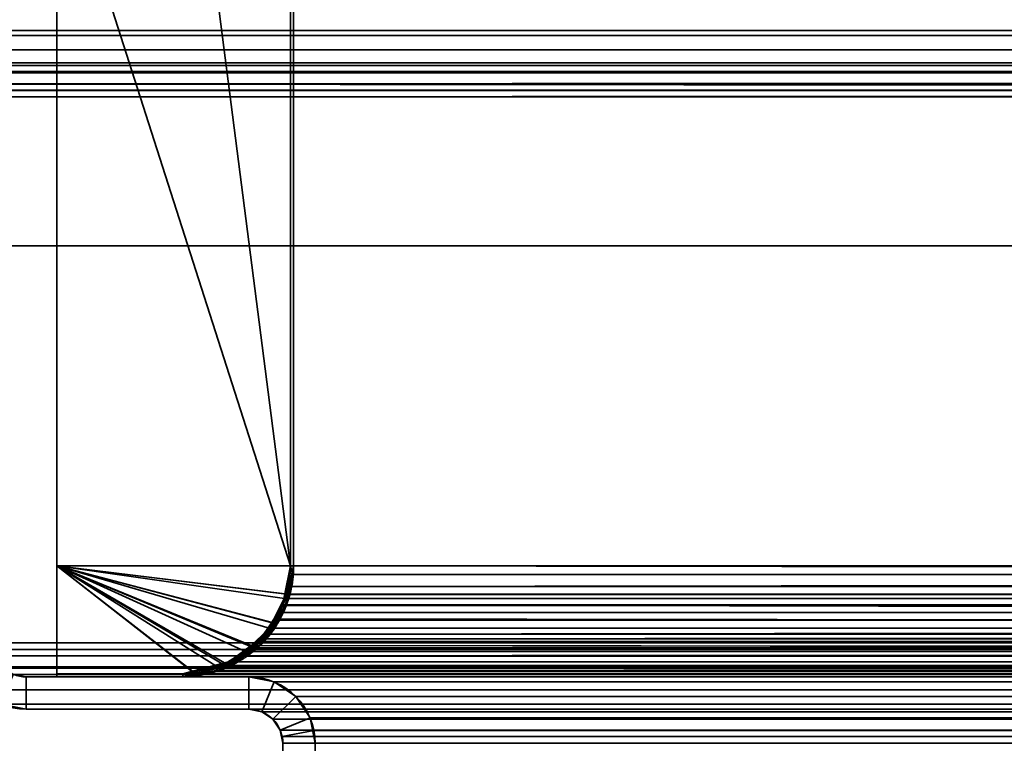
# Model space of a CAD drawing. Header units: millimetres. Extents: x -503 to 6703, y -110 to 193.
# Tile 767 of 1056: x 2588 to 2634, y 47 to 81. Entities that reach past the tile are written whole.
import ezdxf

# ---------------------------------------------------------------- set-up
doc = ezdxf.new("R2010")
doc.units = ezdxf.units.MM
doc.layers.add('151', color=7, linetype='Continuous', true_color=0xffffff)

# ---------------------------------------------------------------- blocks, each defined once
blk = doc.blocks.new('UG_SURFACE_003')
at = {"layer": '151', "color": 252, "linetype": 'Continuous', "lineweight": 35}
for points in [[(3602.5, -14, 2212.25), (3602.5, 174.4, 2212.25), (2397.5, 174.4, 2212.25), (2397.5, -14, 2212.25)], [(2547.5, -14, 2062.25), (2547.5, 174.4, 2062.25), (3452.5, 174.4, 2062.25), (3452.5, -14, 2062.25)]]:
    blk.add_3dface(points, dxfattribs=at)
blk = doc.blocks.new('UG_SURFACE_266')
at = {"layer": '151', "color": 252, "linetype": 'Continuous', "lineweight": 35}
for points in [[(2588.58, 50, 2018.67), (2587.975, 50.12, 2019.275), (2587.401, 48.734, 2019.849), (2588.58, 48.5, 2018.67)], [(2588.58, 48.5, -7.75), (2587.401, 48.734, -7.75), (2587.975, 50.12, -7.75), (2588.58, 50, -7.75)], [(2588.58, 50, 2018.67), (2588.58, 50, -7.75), (2587.975, 50.12, -7.75), (2587.975, 50.12, 2019.275)], [(2598.92, 50, 2008.33), (2598.92, 50, -7.75), (2588.58, 50, -7.75), (2588.58, 50, 2018.67)], [(2588.58, 48.5, 2018.67), (2598.92, 48.5, 2008.33), (2598.92, 50, 2008.33), (2588.58, 50, 2018.67)], [(2588.58, 50, -7.75), (2598.92, 50, -7.75), (2598.92, 48.5, -7.75), (2588.58, 48.5, -7.75)], [(2600.099, 49.766, 2007.151), (2600.099, 49.766, -7.75), (2598.92, 50, -7.75), (2598.92, 50, 2008.33)], [(2598.92, 48.5, 2008.33), (2599.525, 48.38, 2007.725), (2600.099, 49.766, 2007.151), (2598.92, 50, 2008.33)], [(2598.92, 50, -7.75), (2600.099, 49.766, -7.75), (2599.525, 48.38, -7.75), (2598.92, 48.5, -7.75)], [(2599.525, 48.38, 2007.725), (2600.037, 48.037, 2007.213), (2601.098, 49.098, 2006.152), (2600.099, 49.766, 2007.151)], [(2600.099, 49.766, -7.75), (2601.098, 49.098, -7.75), (2600.037, 48.037, -7.75), (2599.525, 48.38, -7.75)], [(2601.098, 49.098, 2006.152), (2601.098, 49.098, -7.75), (2600.099, 49.766, -7.75), (2600.099, 49.766, 2007.151)], [(2601.766, 48.099, 2005.484), (2601.098, 49.098, 2006.152), (2600.037, 48.037, 2007.213), (2600.38, 47.525, 2006.87)], [(2600.38, 47.525, -7.75), (2600.037, 48.037, -7.75), (2601.098, 49.098, -7.75), (2601.766, 48.099, -7.75)], [(2601.766, 48.099, 2005.484), (2601.766, 48.099, -7.75), (2601.098, 49.098, -7.75), (2601.098, 49.098, 2006.152)], [(2587.401, 48.734, 2019.849), (2587.401, 48.734, -7.75), (2588.58, 48.5, -7.75), (2588.58, 48.5, 2018.67)], [(2598.92, 48.5, 2008.33), (2588.58, 48.5, 2018.67), (2588.58, 48.5, -7.75), (2598.92, 48.5, -7.75)], [(2598.92, 48.5, 2008.33), (2598.92, 48.5, -7.75), (2599.525, 48.38, -7.75), (2599.525, 48.38, 2007.725)], [(2599.525, 48.38, 2007.725), (2599.525, 48.38, -7.75), (2600.037, 48.037, -7.75), (2600.037, 48.037, 2007.213)], [(2600.037, 48.037, 2007.213), (2600.037, 48.037, -7.75), (2600.38, 47.525, -7.75), (2600.38, 47.525, 2006.87)], [(2601.941, 47.521, 2005.309), (2601.766, 48.099, 2005.484), (2600.38, 47.525, 2006.87), (2600.47, 47.228, 2006.78)], [(2600.5, 46.92, -7.75), (2600.38, 47.525, -7.75), (2601.766, 48.099, -7.75), (2602, 46.92, -7.75)], [(2601.766, 48.099, -7.75), (2601.766, 48.099, 2005.484), (2601.941, 47.521, 2005.309)], [(2601.941, 47.521, 2005.309), (2602, 46.92, -7.75), (2601.766, 48.099, -7.75)], [(2600.38, 47.525, -7.75), (2600.5, 46.92, -7.75), (2600.5, 46.92, 2006.75)], [(2600.5, 46.92, 2006.75), (2600.47, 47.228, 2006.78), (2600.38, 47.525, -7.75)], [(2600.47, 47.228, 2006.78), (2600.38, 47.525, 2006.87), (2600.38, 47.525, -7.75)], [(2602, 46.92, 2005.25), (2601.941, 47.521, 2005.309), (2600.47, 47.228, 2006.78), (2600.5, 46.92, 2006.75)], [(2601.941, 47.521, 2005.309), (2602, 46.92, 2005.25), (2602, 46.92, -7.75)], [(2600.5, 7.25, 2006.75), (2600.5, 46.92, 2006.75), (2600.5, 46.92, -7.75), (2600.5, 7.25, -7.75)], [(2600.5, 46.92, 2006.75), (2600.5, 7.25, 2006.75), (2602, 7.25, 2005.25), (2602, 46.92, 2005.25)], [(2602, 46.92, -7.75), (2602, 7.25, -7.75), (2600.5, 7.25, -7.75), (2600.5, 46.92, -7.75)], [(2602, 7.25, 2005.25), (2602, 7.25, -7.75), (2602, 46.92, -7.75), (2602, 46.92, 2005.25)]]:
    blk.add_3dface(points, dxfattribs=at)
blk = doc.blocks.new('UG_SURFACE_267')
at = {"layer": '151', "color": 252, "linetype": 'Continuous', "lineweight": 35}
for points in [[(2588.58, 50, 2018.67), (2587.975, 50.12, 2019.275), (2587.401, 48.734, 2019.849), (2588.58, 48.5, 2018.67)], [(2588.58, 48.5, -7.75), (2587.401, 48.734, -7.75), (2587.975, 50.12, -7.75), (2588.58, 50, -7.75)], [(2588.58, 50, 2018.67), (2588.58, 50, -7.75), (2587.975, 50.12, -7.75), (2587.975, 50.12, 2019.275)], [(2598.92, 50, 2008.33), (2598.92, 50, -7.75), (2588.58, 50, -7.75), (2588.58, 50, 2018.67)], [(2588.58, 48.5, 2018.67), (2598.92, 48.5, 2008.33), (2598.92, 50, 2008.33), (2588.58, 50, 2018.67)], [(2588.58, 50, -7.75), (2598.92, 50, -7.75), (2598.92, 48.5, -7.75), (2588.58, 48.5, -7.75)], [(2600.099, 49.766, 2007.151), (2600.099, 49.766, -7.75), (2598.92, 50, -7.75), (2598.92, 50, 2008.33)], [(2598.92, 48.5, 2008.33), (2599.525, 48.38, 2007.725), (2600.099, 49.766, 2007.151), (2598.92, 50, 2008.33)], [(2598.92, 50, -7.75), (2600.099, 49.766, -7.75), (2599.525, 48.38, -7.75), (2598.92, 48.5, -7.75)], [(2599.525, 48.38, 2007.725), (2600.037, 48.037, 2007.213), (2601.098, 49.098, 2006.152), (2600.099, 49.766, 2007.151)], [(2600.099, 49.766, -7.75), (2601.098, 49.098, -7.75), (2600.037, 48.037, -7.75), (2599.525, 48.38, -7.75)], [(2601.098, 49.098, 2006.152), (2601.098, 49.098, -7.75), (2600.099, 49.766, -7.75), (2600.099, 49.766, 2007.151)], [(2601.766, 48.099, 2005.484), (2601.098, 49.098, 2006.152), (2600.037, 48.037, 2007.213), (2600.38, 47.525, 2006.87)], [(2600.38, 47.525, -7.75), (2600.037, 48.037, -7.75), (2601.098, 49.098, -7.75), (2601.766, 48.099, -7.75)], [(2601.766, 48.099, 2005.484), (2601.766, 48.099, -7.75), (2601.098, 49.098, -7.75), (2601.098, 49.098, 2006.152)], [(2587.401, 48.734, 2019.849), (2587.401, 48.734, -7.75), (2588.58, 48.5, -7.75), (2588.58, 48.5, 2018.67)], [(2598.92, 48.5, 2008.33), (2588.58, 48.5, 2018.67), (2588.58, 48.5, -7.75), (2598.92, 48.5, -7.75)], [(2598.92, 48.5, 2008.33), (2598.92, 48.5, -7.75), (2599.525, 48.38, -7.75), (2599.525, 48.38, 2007.725)], [(2599.525, 48.38, 2007.725), (2599.525, 48.38, -7.75), (2600.037, 48.037, -7.75), (2600.037, 48.037, 2007.213)], [(2600.037, 48.037, 2007.213), (2600.037, 48.037, -7.75), (2600.38, 47.525, -7.75), (2600.38, 47.525, 2006.87)], [(2601.941, 47.521, 2005.309), (2601.766, 48.099, 2005.484), (2600.38, 47.525, 2006.87), (2600.47, 47.228, 2006.78)], [(2600.5, 46.92, -7.75), (2600.38, 47.525, -7.75), (2601.766, 48.099, -7.75), (2602, 46.92, -7.75)], [(2601.766, 48.099, -7.75), (2601.766, 48.099, 2005.484), (2601.941, 47.521, 2005.309)], [(2601.941, 47.521, 2005.309), (2602, 46.92, -7.75), (2601.766, 48.099, -7.75)], [(2600.38, 47.525, -7.75), (2600.5, 46.92, -7.75), (2600.5, 46.92, 2006.75)], [(2600.5, 46.92, 2006.75), (2600.47, 47.228, 2006.78), (2600.38, 47.525, -7.75)], [(2600.47, 47.228, 2006.78), (2600.38, 47.525, 2006.87), (2600.38, 47.525, -7.75)], [(2602, 46.92, 2005.25), (2601.941, 47.521, 2005.309), (2600.47, 47.228, 2006.78), (2600.5, 46.92, 2006.75)], [(2601.941, 47.521, 2005.309), (2602, 46.92, 2005.25), (2602, 46.92, -7.75)], [(2600.5, 7.25, 2006.75), (2600.5, 46.92, 2006.75), (2600.5, 46.92, -7.75), (2600.5, 7.25, -7.75)], [(2600.5, 46.92, 2006.75), (2600.5, 7.25, 2006.75), (2602, 7.25, 2005.25), (2602, 46.92, 2005.25)], [(2602, 46.92, -7.75), (2602, 7.25, -7.75), (2600.5, 7.25, -7.75), (2600.5, 46.92, -7.75)], [(2602, 7.25, 2005.25), (2602, 7.25, -7.75), (2602, 46.92, -7.75), (2602, 46.92, 2005.25)]]:
    blk.add_3dface(points, dxfattribs=at)
blk = doc.blocks.new('UG_SURFACE_268')
at = {"layer": '151', "color": 252, "linetype": 'Continuous', "lineweight": 35}
for points in [[(3438.099, 79.766, 2045.349), (2561.901, 79.766, 2045.349), (2560.902, 79.098, 2046.348), (3439.098, 79.098, 2046.348)], [(3436.92, 80, 2044.17), (2563.08, 80, 2044.17), (2561.901, 79.766, 2045.349), (3438.099, 79.766, 2045.349)], [(2583.92, 80, 2023.33), (2563.08, 80, 2044.17), (3436.92, 80, 2044.17), (3416.08, 80, 2023.33)], [(3414.901, 79.766, 2022.151), (2585.099, 79.766, 2022.151), (2583.92, 80, 2023.33), (3416.08, 80, 2023.33)], [(3413.902, 79.098, 2021.152), (2586.098, 79.098, 2021.152), (2585.099, 79.766, 2022.151), (3414.901, 79.766, 2022.151)], [(3439.098, 79.098, 2046.348), (2560.902, 79.098, 2046.348), (2560.235, 78.099, 2047.016), (3439.765, 78.099, 2047.016)], [(3413.234, 78.099, 2020.484), (2586.766, 78.099, 2020.484), (2586.098, 79.098, 2021.152), (3413.902, 79.098, 2021.152)], [(3438.037, 78.037, 2045.287), (2561.963, 78.037, 2045.287), (2562.475, 78.38, 2044.775), (3437.525, 78.38, 2044.775)], [(3437.525, 78.38, 2044.775), (2562.475, 78.38, 2044.775), (2563.08, 78.5, 2044.17), (3436.92, 78.5, 2044.17)], [(2583.92, 78.5, 2023.33), (3416.08, 78.5, 2023.33), (3436.92, 78.5, 2044.17), (2563.08, 78.5, 2044.17)], [(3416.08, 78.5, 2023.33), (2583.92, 78.5, 2023.33), (2584.525, 78.38, 2022.725), (3415.475, 78.38, 2022.725)], [(3415.475, 78.38, 2022.725), (2584.525, 78.38, 2022.725), (2585.037, 78.037, 2022.213), (3414.963, 78.037, 2022.213)], [(3439.941, 77.521, 2047.191), (3439.765, 78.099, 2047.016), (2560.235, 78.099, 2047.016), (2560.059, 77.521, 2047.191)], [(3438.38, 77.525, 2045.63), (2561.62, 77.525, 2045.63), (2561.963, 78.037, 2045.287), (3438.037, 78.037, 2045.287)], [(3414.963, 78.037, 2022.213), (2585.037, 78.037, 2022.213), (2585.38, 77.525, 2021.87), (3414.62, 77.525, 2021.87)], [(2586.941, 77.521, 2020.309), (2586.766, 78.099, 2020.484), (3413.234, 78.099, 2020.484)], [(2586.941, 77.521, 2020.309), (3413.234, 78.099, 2020.484), (3413.059, 77.521, 2020.309)], [(2560.059, 77.521, 2047.191), (2560, 76.92, 2047.25), (3440, 76.92, 2047.25)], [(2560.059, 77.521, 2047.191), (3440, 76.92, 2047.25), (3439.941, 77.521, 2047.191)], [(2561.53, 77.228, 2045.72), (2561.62, 77.525, 2045.63), (3438.38, 77.525, 2045.63), (3438.47, 77.228, 2045.72)], [(3414.53, 77.228, 2021.78), (2585.38, 77.525, 2021.87), (2585.47, 77.228, 2021.78)], [(3414.53, 77.228, 2021.78), (3414.62, 77.525, 2021.87), (2585.38, 77.525, 2021.87)], [(3413.059, 77.521, 2020.309), (2587, 76.92, 2020.25), (2586.941, 77.521, 2020.309)], [(3413.059, 77.521, 2020.309), (3413, 76.92, 2020.25), (2587, 76.92, 2020.25)], [(2560, 76.92, 2047.25), (2560, 70, 2047.25), (3440, 70, 2047.25), (3440, 76.92, 2047.25)], [(3438.5, 76.92, 2045.75), (2561.5, 76.92, 2045.75), (2561.53, 77.228, 2045.72)], [(2561.5, 76.92, 2045.75), (3438.5, 76.92, 2045.75), (3438.5, 70, 2045.75), (2561.5, 70, 2045.75)], [(3438.47, 77.228, 2045.72), (3438.5, 76.92, 2045.75), (2561.53, 77.228, 2045.72)], [(2585.47, 77.228, 2021.78), (3414.5, 76.92, 2021.75), (3414.53, 77.228, 2021.78)], [(2585.47, 77.228, 2021.78), (2585.5, 76.92, 2021.75), (3414.5, 76.92, 2021.75)], [(2585.5, 51.58, 2021.75), (3414.5, 51.58, 2021.75), (3414.5, 76.92, 2021.75), (2585.5, 76.92, 2021.75)], [(2587, 51.58, 2020.25), (2587, 76.92, 2020.25), (3413, 76.92, 2020.25), (3413, 51.58, 2020.25)], [(2561.5, 70, 2045.75), (3438.5, 70, 2045.75), (3440, 70, 2047.25), (2560, 70, 2047.25)], [(3414.5, 51.58, 2021.75), (2585.5, 51.58, 2021.75), (2585.559, 50.979, 2021.691)], [(3414.441, 50.979, 2021.691), (3414.5, 51.58, 2021.75), (2585.559, 50.979, 2021.691)], [(2587.03, 51.272, 2020.22), (2587, 51.58, 2020.25), (3413, 51.58, 2020.25)], [(2587.03, 51.272, 2020.22), (3413, 51.58, 2020.25), (3412.97, 51.272, 2020.22)], [(3412.97, 51.272, 2020.22), (3412.88, 50.975, 2020.13), (2587.12, 50.975, 2020.13), (2587.03, 51.272, 2020.22)], [(2585.559, 50.979, 2021.691), (2585.734, 50.401, 2021.516), (3414.266, 50.401, 2021.516), (3414.441, 50.979, 2021.691)], [(3412.537, 50.463, 2019.787), (2587.463, 50.463, 2019.787), (2587.12, 50.975, 2020.13), (3412.88, 50.975, 2020.13)], [(3414.266, 50.401, 2021.516), (2585.734, 50.401, 2021.516), (2586.402, 49.402, 2020.848), (3413.598, 49.402, 2020.848)], [(3412.025, 50.12, 2019.275), (2587.975, 50.12, 2019.275), (2587.463, 50.463, 2019.787), (3412.537, 50.463, 2019.787)], [(2588.58, 48.5, 2018.67), (2587.401, 48.734, 2019.849), (2587.975, 50.12, 2019.275), (2588.58, 50, 2018.67)], [(3411.42, 50, 2018.67), (2588.58, 50, 2018.67), (2587.975, 50.12, 2019.275), (3412.025, 50.12, 2019.275)], [(2598.92, 50, 2008.33), (2588.58, 50, 2018.67), (3411.42, 50, 2018.67), (3401.08, 50, 2008.33)], [(2588.58, 50, 2018.67), (2598.92, 50, 2008.33), (2598.92, 48.5, 2008.33), (2588.58, 48.5, 2018.67)], [(3399.901, 49.766, 2007.151), (2600.099, 49.766, 2007.151), (2598.92, 50, 2008.33), (3401.08, 50, 2008.33)], [(2598.92, 50, 2008.33), (2600.099, 49.766, 2007.151), (2599.525, 48.38, 2007.725), (2598.92, 48.5, 2008.33)], [(3413.598, 49.402, 2020.848), (2586.402, 49.402, 2020.848), (2587.401, 48.734, 2019.849), (3412.599, 48.734, 2019.849)], [(2600.099, 49.766, 2007.151), (2601.098, 49.098, 2006.152), (2600.037, 48.037, 2007.213), (2599.525, 48.38, 2007.725)], [(3398.902, 49.098, 2006.152), (2601.098, 49.098, 2006.152), (2600.099, 49.766, 2007.151), (3399.901, 49.766, 2007.151)], [(2600.38, 47.525, 2006.87), (2600.037, 48.037, 2007.213), (2601.098, 49.098, 2006.152), (2601.766, 48.099, 2005.484)], [(3398.234, 48.099, 2005.484), (2601.766, 48.099, 2005.484), (2601.098, 49.098, 2006.152), (3398.902, 49.098, 2006.152)], [(3412.599, 48.734, 2019.849), (2587.401, 48.734, 2019.849), (2588.58, 48.5, 2018.67), (3411.42, 48.5, 2018.67)], [(2598.92, 48.5, 2008.33), (3401.08, 48.5, 2008.33), (3411.42, 48.5, 2018.67), (2588.58, 48.5, 2018.67)], [(3401.08, 48.5, 2008.33), (2598.92, 48.5, 2008.33), (2599.525, 48.38, 2007.725), (3400.475, 48.38, 2007.725)], [(3400.475, 48.38, 2007.725), (2599.525, 48.38, 2007.725), (2600.037, 48.037, 2007.213), (3399.963, 48.037, 2007.213)], [(3399.963, 48.037, 2007.213), (2600.037, 48.037, 2007.213), (2600.38, 47.525, 2006.87), (3399.62, 47.525, 2006.87)], [(2600.47, 47.228, 2006.78), (2600.38, 47.525, 2006.87), (2601.766, 48.099, 2005.484), (2601.941, 47.521, 2005.309)], [(2601.941, 47.521, 2005.309), (2601.766, 48.099, 2005.484), (3398.234, 48.099, 2005.484)], [(2601.941, 47.521, 2005.309), (3398.234, 48.099, 2005.484), (3398.059, 47.521, 2005.309)], [(3399.53, 47.228, 2006.78), (2600.38, 47.525, 2006.87), (2600.47, 47.228, 2006.78)], [(3399.53, 47.228, 2006.78), (3399.62, 47.525, 2006.87), (2600.38, 47.525, 2006.87)], [(2600.5, 46.92, 2006.75), (2600.47, 47.228, 2006.78), (2601.941, 47.521, 2005.309), (2602, 46.92, 2005.25)], [(2600.47, 47.228, 2006.78), (3399.5, 46.92, 2006.75), (3399.53, 47.228, 2006.78)], [(2600.47, 47.228, 2006.78), (2600.5, 46.92, 2006.75), (3399.5, 46.92, 2006.75)], [(3398.059, 47.521, 2005.309), (2602, 46.92, 2005.25), (2601.941, 47.521, 2005.309)], [(3398.059, 47.521, 2005.309), (3398, 46.92, 2005.25), (2602, 46.92, 2005.25)], [(2600.5, 7.25, 2006.75), (3399.5, 7.25, 2006.75), (3399.5, 46.92, 2006.75), (2600.5, 46.92, 2006.75)], [(2602, 46.92, 2005.25), (2602, 7.25, 2005.25), (2600.5, 7.25, 2006.75), (2600.5, 46.92, 2006.75)], [(2602, 7.25, 2005.25), (2602, 46.92, 2005.25), (3398, 46.92, 2005.25), (3398, 7.25, 2005.25)]]:
    blk.add_3dface(points, dxfattribs=at)
blk = doc.blocks.new('UG_SURFACE_272')
at = {"layer": '151', "color": 41, "linetype": 'Continuous', "lineweight": 35}
for points in [[(2589, 147.3, -4.75), (2589, 173.15, -4.75), (2600.85, 173.15, -4.75), (2600.85, 55.15, -4.75)], [(2590, 89, 2017.25), (2590, 55.15, 2017.25), (2600.85, 55.15, 2006.4), (2600.85, 173.15, 2006.4)], [(2600.85, 173.15, 2006.4), (2600.85, 55.15, 2006.4), (2600.85, 55.15, -4.75), (2600.85, 173.15, -4.75)], [(2590, 89, -4.75), (2589, 147.3, -4.75), (2600.85, 55.15, -4.75)], [(2590, 55.15, 2017.25), (2590, 89, 2017.25), (2590, 89, -4.75), (2590, 55.15, -4.75)], [(2600.85, 55.15, -4.75), (2590, 55.15, -4.75), (2590, 89, -4.75)], [(2590, 55.15, 2017.25), (2590, 55.15, -4.75), (2600.85, 55.15, -4.75), (2600.85, 55.15, 2006.4)]]:
    blk.add_3dface(points, dxfattribs=at)
blk = doc.blocks.new('UG_SURFACE_275')
at = {"layer": '151', "color": 7, "linetype": 'Continuous', "lineweight": 35}
for points in [[(2601, 173.15, -4.75), (2601, 55.15, -4.75), (2600.85, 55.15, -4.75), (2600.85, 173.15, -4.75)], [(2600.85, 55.15, 2006.4), (2600.85, 173.15, 2006.4), (2600.85, 173.15, -4.75), (2600.85, 55.15, -4.75)], [(2600.85, 173.15, 2006.4), (2600.85, 55.15, 2006.4), (2601, 55.15, 2006.25), (2601, 173.15, 2006.25)], [(2601, 55.15, -4.75), (2601, 173.15, -4.75), (2601, 173.15, 2006.25), (2601, 55.15, 2006.25)], [(2601, 55.15, -4.75), (2600.68, 53.607, -4.75), (2600.563, 53.646, -4.75), (2600.85, 55.15, -4.75)], [(2600.676, 53.842, 2006.574), (2600.85, 55.15, -4.75), (2600.563, 53.646, -4.75)], [(2600.608, 53.261, -4.75), (2600.68, 53.607, -4.75), (2601, 55.15, 2006.25)], [(2601, 55.15, 2006.25), (2600.745, 53.55, 2006.505), (2600.608, 53.261, -4.75)], [(2600.85, 55.15, 2006.4), (2600.676, 53.842, 2006.574), (2600.745, 53.55, 2006.505), (2601, 55.15, 2006.25)], [(2600.676, 53.842, 2006.574), (2600.85, 55.15, 2006.4), (2600.85, 55.15, -4.75)], [(2600.68, 53.607, -4.75), (2601, 55.15, -4.75), (2601, 55.15, 2006.25)], [(2600.608, 53.286, 2006.642), (2600.745, 53.55, 2006.505), (2600.676, 53.842, 2006.574), (2600.468, 53.335, 2006.782)], [(2600.563, 53.646, -4.75), (2600.468, 53.335, 2006.782), (2600.676, 53.842, 2006.574)], [(2600.563, 53.646, -4.75), (2600.499, 53.31, -4.75), (2600.468, 53.335, 2006.782)], [(2600.499, 53.31, -4.75), (2600.563, 53.646, -4.75), (2600.68, 53.607, -4.75), (2600.608, 53.261, -4.75)], [(2600.745, 53.55, 2006.505), (2600.608, 53.286, 2006.642), (2600.608, 53.261, -4.75)], [(2599.492, 51.508, -4.75), (2599.976, 52.228, -4.75), (2600.608, 53.286, 2006.642)], [(2600.608, 53.286, 2006.642), (2599.974, 52.065, 2007.277), (2599.492, 51.508, -4.75)], [(2600.58, 53.125, -4.75), (2599.976, 52.228, -4.75), (2599.847, 52.317, -4.75), (2600.499, 53.31, -4.75)], [(2600.206, 52.695, 2007.044), (2600.499, 53.31, -4.75), (2599.847, 52.317, -4.75)], [(2600.468, 53.335, 2006.782), (2600.206, 52.695, 2007.044), (2599.974, 52.065, 2007.277), (2600.608, 53.286, 2006.642)], [(2599.976, 52.228, -4.75), (2600.58, 53.125, -4.75), (2600.608, 53.286, 2006.642)], [(2600.206, 52.695, 2007.044), (2600.468, 53.335, 2006.782), (2600.499, 53.31, -4.75)], [(2600.499, 53.31, -4.75), (2600.608, 53.261, -4.75), (2600.58, 53.125, -4.75)], [(2600.58, 53.125, -4.75), (2600.608, 53.261, -4.75), (2600.608, 53.286, 2006.642)], [(2599.448, 51.609, 2007.802), (2599.974, 52.065, 2007.277), (2600.206, 52.695, 2007.044), (2599.368, 51.643, 2007.882)], [(2599.847, 52.317, -4.75), (2599.368, 51.643, 2007.882), (2600.206, 52.695, 2007.044)], [(2599.847, 52.317, -4.75), (2599.385, 51.614, -4.75), (2599.368, 51.643, 2007.882)], [(2599.385, 51.614, -4.75), (2599.847, 52.317, -4.75), (2599.976, 52.228, -4.75), (2599.492, 51.508, -4.75)], [(2599.974, 52.065, 2007.277), (2599.448, 51.609, 2007.802), (2599.492, 51.508, -4.75)], [(2597.731, 50.48, 2009.52), (2598.32, 50.631, 2008.93), (2599.218, 51.454, 2008.032), (2597.681, 50.532, 2009.569)], [(2598.844, 51.256, -4.75), (2597.681, 50.532, 2009.569), (2599.218, 51.454, 2008.032)], [(2598.844, 51.256, -4.75), (2597.728, 50.516, -4.75), (2597.681, 50.532, 2009.569)], [(2597.728, 50.516, -4.75), (2598.844, 51.256, -4.75), (2598.932, 51.143, -4.75), (2597.742, 50.368, -4.75)], [(2597.742, 50.368, -4.75), (2598.932, 51.143, -4.75), (2599.448, 51.609, 2007.802)], [(2599.448, 51.609, 2007.802), (2598.32, 50.631, 2008.93), (2597.742, 50.368, -4.75)], [(2598.32, 50.631, 2008.93), (2599.448, 51.609, 2007.802), (2599.218, 51.454, 2008.032)], [(2599.492, 51.508, -4.75), (2598.932, 51.143, -4.75), (2598.844, 51.256, -4.75), (2599.385, 51.614, -4.75)], [(2599.218, 51.454, 2008.032), (2599.385, 51.614, -4.75), (2598.844, 51.256, -4.75)], [(2598.932, 51.143, -4.75), (2599.492, 51.508, -4.75), (2599.448, 51.609, 2007.802)], [(2599.368, 51.643, 2007.882), (2599.218, 51.454, 2008.032), (2599.448, 51.609, 2007.802)], [(2599.218, 51.454, 2008.032), (2599.368, 51.643, 2007.882), (2599.385, 51.614, -4.75)], [(2595.85, 50.15, 2011.4), (2597.561, 50.484, -4.75), (2596.122, 50.203, -4.75)], [(2597.561, 50.484, -4.75), (2595.85, 50.15, 2011.4), (2597.529, 50.44, 2009.721)], [(2595.85, 50, -4.75), (2596.131, 50.054, -4.75), (2597.731, 50.48, 2009.52)], [(2597.731, 50.48, 2009.52), (2595.85, 50, 2011.4), (2595.85, 50, -4.75)], [(2595.85, 50, 2011.4), (2597.731, 50.48, 2009.52), (2597.529, 50.44, 2009.721)], [(2597.529, 50.44, 2009.721), (2595.85, 50.15, 2011.4), (2595.85, 50, 2011.4)], [(2597.614, 50.338, -4.75), (2596.131, 50.054, -4.75), (2596.122, 50.203, -4.75), (2597.561, 50.484, -4.75)], [(2597.731, 50.48, 2009.52), (2596.131, 50.054, -4.75), (2597.614, 50.338, -4.75)], [(2597.681, 50.532, 2009.569), (2597.529, 50.44, 2009.721), (2597.731, 50.48, 2009.52)], [(2597.529, 50.44, 2009.721), (2597.681, 50.532, 2009.569), (2597.689, 50.508, -4.75)], [(2597.529, 50.44, 2009.721), (2597.689, 50.508, -4.75), (2597.561, 50.484, -4.75)], [(2597.731, 50.361, -4.75), (2597.614, 50.338, -4.75), (2597.561, 50.484, -4.75), (2597.689, 50.508, -4.75)], [(2597.731, 50.48, 2009.52), (2597.614, 50.338, -4.75), (2597.731, 50.361, -4.75)], [(2597.728, 50.516, -4.75), (2597.689, 50.508, -4.75), (2597.681, 50.532, 2009.569)], [(2597.689, 50.508, -4.75), (2597.728, 50.516, -4.75), (2597.742, 50.368, -4.75), (2597.731, 50.361, -4.75)], [(2598.32, 50.631, 2008.93), (2597.731, 50.48, 2009.52), (2597.742, 50.368, -4.75)], [(2597.731, 50.361, -4.75), (2597.742, 50.368, -4.75), (2597.731, 50.48, 2009.52)], [(2595.85, 50.15, 2011.4), (2590, 50.15, 2017.25), (2590, 50, 2017.25), (2595.85, 50, 2011.4)], [(2590, 50.15, -4.75), (2595.85, 50.15, -4.75), (2595.85, 50, -4.75), (2590, 50, -4.75)], [(2590, 50.15, -4.75), (2590, 50, -4.75), (2590, 50, 2017.25), (2590, 50.15, 2017.25)], [(2595.85, 50.15, 2011.4), (2595.85, 50.15, -4.75), (2590, 50.15, -4.75), (2590, 50.15, 2017.25)], [(2595.85, 50, 2011.4), (2590, 50, 2017.25), (2590, 50, -4.75), (2595.85, 50, -4.75)], [(2596.131, 50.054, -4.75), (2595.85, 50, -4.75), (2595.85, 50.15, -4.75), (2596.122, 50.203, -4.75)], [(2596.122, 50.203, -4.75), (2595.85, 50.15, -4.75), (2595.85, 50.15, 2011.4)]]:
    blk.add_3dface(points, dxfattribs=at)
blk = doc.blocks.new('UG_SURFACE_276')
at = {"layer": '151', "color": 14, "linetype": 'Continuous', "lineweight": 35}
for points in [[(2590, 55.15, -4.75), (2599.051, 51.391, -4.75), (2597.796, 50.552, -4.75)], [(2590, 55.15, -4.75), (2599.997, 52.529, -4.75), (2599.385, 51.614, -4.75), (2599.051, 51.391, -4.75)], [(2597.796, 50.552, -4.75), (2597.763, 50.531, -4.75), (2596.301, 50.24, -4.75), (2590, 55.15, -4.75)], [(2590, 55.15, -4.75), (2600.594, 53.861, -4.75), (2600.469, 53.237, -4.75), (2599.997, 52.529, -4.75)], [(2590, 55.15, -4.75), (2600.85, 55.15, -4.75), (2600.594, 53.861, -4.75)], [(2596.301, 50.24, -4.75), (2595.85, 50.15, -4.75), (2590, 50.15, -4.75), (2590, 55.15, -4.75)], [(2590, 50.15, 2017.25), (2590, 55.15, 2017.25), (2590, 55.15, -4.75), (2590, 50.15, -4.75)], [(2600.85, 55.15, 2006.4), (2600.85, 55.15, -4.75), (2590, 55.15, -4.75), (2590, 55.15, 2017.25)], [(2590, 55.15, 2017.25), (2590, 50.15, 2017.25), (2595.85, 50.15, 2011.4), (2596.301, 50.269, 2010.949)], [(2590, 55.15, 2017.25), (2599.029, 51.464, 2008.221), (2600.008, 52.372, 2007.242), (2600.061, 52.49, 2007.189)], [(2596.301, 50.269, 2010.949), (2597.785, 50.659, 2009.465), (2590, 55.15, 2017.25)], [(2597.785, 50.659, 2009.465), (2598.311, 50.797, 2008.939), (2599.029, 51.464, 2008.221), (2590, 55.15, 2017.25)], [(2600.061, 52.49, 2007.189), (2600.677, 53.845, 2006.573), (2590, 55.15, 2017.25)], [(2600.677, 53.845, 2006.573), (2600.677, 53.846, 2006.573), (2600.85, 55.15, 2006.4), (2590, 55.15, 2017.25)], [(2600.594, 53.861, -4.75), (2600.85, 55.15, -4.75), (2600.85, 55.15, 2006.4)], [(2600.85, 55.15, 2006.4), (2600.677, 53.846, 2006.573), (2600.594, 53.861, -4.75)], [(2599.997, 52.529, -4.75), (2600.469, 53.237, -4.75), (2600.677, 53.845, 2006.573)], [(2600.677, 53.845, 2006.573), (2600.061, 52.49, 2007.189), (2599.997, 52.529, -4.75)], [(2600.469, 53.237, -4.75), (2600.594, 53.861, -4.75), (2600.677, 53.845, 2006.573)], [(2600.677, 53.846, 2006.573), (2600.677, 53.845, 2006.573), (2600.594, 53.861, -4.75)], [(2600.008, 52.372, 2007.242), (2599.029, 51.464, 2008.221), (2599.051, 51.391, -4.75)], [(2599.051, 51.391, -4.75), (2599.385, 51.614, -4.75), (2600.061, 52.49, 2007.189)], [(2600.061, 52.49, 2007.189), (2600.008, 52.372, 2007.242), (2599.051, 51.391, -4.75)], [(2599.385, 51.614, -4.75), (2599.997, 52.529, -4.75), (2600.061, 52.49, 2007.189)], [(2597.796, 50.552, -4.75), (2599.051, 51.391, -4.75), (2599.029, 51.464, 2008.221)], [(2599.029, 51.464, 2008.221), (2598.311, 50.797, 2008.939), (2597.796, 50.552, -4.75)], [(2598.311, 50.797, 2008.939), (2597.785, 50.659, 2009.465), (2597.796, 50.552, -4.75)], [(2596.301, 50.24, -4.75), (2597.763, 50.531, -4.75), (2597.785, 50.659, 2009.465)], [(2597.785, 50.659, 2009.465), (2596.301, 50.269, 2010.949), (2596.301, 50.24, -4.75)], [(2597.763, 50.531, -4.75), (2597.796, 50.552, -4.75), (2597.785, 50.659, 2009.465)], [(2590, 50.15, 2017.25), (2590, 50.15, -4.75), (2595.85, 50.15, -4.75), (2595.85, 50.15, 2011.4)], [(2595.85, 50.15, -4.75), (2596.301, 50.24, -4.75), (2596.301, 50.269, 2010.949)], [(2596.301, 50.269, 2010.949), (2595.85, 50.15, 2011.4), (2595.85, 50.15, -4.75)]]:
    blk.add_3dface(points, dxfattribs=at)
blk = doc.blocks.new('UG_SURFACE_277')
at = {"layer": '151', "color": 14, "linetype": 'Continuous', "lineweight": 35}
for points in [[(2590, 55.15, 2017.25), (2600.85, 55.15, 2006.4), (2600.759, 54.198, 2006.491), (2600.571, 53.632, 2006.679)], [(2590, 55.15, 2017.25), (2598.765, 51.186, 2008.485), (2598.116, 50.693, 2009.134), (2597.38, 50.517, 2009.87)], [(2600.571, 53.632, 2006.679), (2600.357, 52.984, 2006.893), (2599.866, 52.26, 2007.384), (2590, 55.15, 2017.25)], [(2599.866, 52.26, 2007.384), (2599.534, 51.769, 2007.716), (2598.765, 51.186, 2008.485), (2590, 55.15, 2017.25)], [(2597.38, 50.517, 2009.87), (2595.85, 50.15, 2011.4), (2590, 50.15, 2017.25), (2590, 55.15, 2017.25)], [(3410, 50.15, 2017.25), (3410, 55.15, 2017.25), (2590, 55.15, 2017.25), (2590, 50.15, 2017.25)], [(3410, 55.15, 2017.25), (3399.15, 55.15, 2006.4), (2600.85, 55.15, 2006.4), (2590, 55.15, 2017.25)], [(2600.759, 54.198, 2006.491), (3399.15, 55.15, 2006.4), (3399.324, 53.842, 2006.574)], [(2600.759, 54.198, 2006.491), (2600.85, 55.15, 2006.4), (3399.15, 55.15, 2006.4)], [(3399.324, 53.842, 2006.574), (2600.571, 53.632, 2006.679), (2600.759, 54.198, 2006.491)], [(2600.357, 52.984, 2006.893), (2600.571, 53.632, 2006.679), (3399.414, 53.624, 2006.664)], [(2600.357, 52.984, 2006.893), (3399.414, 53.624, 2006.664), (3399.794, 52.695, 2007.044)], [(3399.324, 53.842, 2006.574), (3399.414, 53.624, 2006.664), (2600.571, 53.632, 2006.679)], [(3399.794, 52.695, 2007.044), (2599.866, 52.26, 2007.384), (2600.357, 52.984, 2006.893)], [(3399.794, 52.695, 2007.044), (3400.133, 52.269, 2007.383), (2599.866, 52.26, 2007.384)], [(2599.534, 51.769, 2007.716), (3400.133, 52.269, 2007.383), (3400.782, 51.454, 2008.032)], [(2599.534, 51.769, 2007.716), (2599.866, 52.26, 2007.384), (3400.133, 52.269, 2007.383)], [(3400.782, 51.454, 2008.032), (2598.765, 51.186, 2008.485), (2599.534, 51.769, 2007.716)], [(3400.782, 51.454, 2008.032), (3401.23, 51.186, 2008.48), (2598.765, 51.186, 2008.485)], [(2598.116, 50.693, 2009.134), (3401.23, 51.186, 2008.48), (3402.471, 50.44, 2009.721)], [(2598.116, 50.693, 2009.134), (2598.765, 51.186, 2008.485), (3401.23, 51.186, 2008.48)], [(2595.85, 50.15, 2011.4), (2597.38, 50.517, 2009.87), (3402.607, 50.417, 2009.857)], [(3402.607, 50.417, 2009.857), (3404.15, 50.15, 2011.4), (2595.85, 50.15, 2011.4)], [(3402.471, 50.44, 2009.721), (2597.38, 50.517, 2009.87), (2598.116, 50.693, 2009.134)], [(3402.471, 50.44, 2009.721), (3402.607, 50.417, 2009.857), (2597.38, 50.517, 2009.87)], [(3404.15, 50.15, 2011.4), (3410, 50.15, 2017.25), (2590, 50.15, 2017.25), (2595.85, 50.15, 2011.4)]]:
    blk.add_3dface(points, dxfattribs=at)
blk = doc.blocks.new('UG_SURFACE_278')
at = {"layer": '151', "color": 7, "linetype": 'Continuous', "lineweight": 35}
for points in [[(2601, 173.15, 2006.25), (2601, 55.15, 2006.25), (2600.85, 55.15, 2006.4), (2600.85, 173.15, 2006.4)], [(3399.15, 55.15, 2006.4), (3399.15, 173.15, 2006.4), (2600.85, 173.15, 2006.4), (2600.85, 55.15, 2006.4)], [(2601, 55.15, 2006.25), (2601, 173.15, 2006.25), (3399, 173.15, 2006.25), (3399, 55.15, 2006.25)], [(2600.947, 54.751, 2006.303), (2600.821, 53.802, 2006.429), (2600.676, 53.842, 2006.574), (2600.85, 55.15, 2006.4)], [(3399.241, 54.198, 2006.491), (2600.85, 55.15, 2006.4), (2600.676, 53.842, 2006.574)], [(2600.85, 55.15, 2006.4), (2601, 55.15, 2006.25), (2600.947, 54.751, 2006.303)], [(3399.241, 54.198, 2006.491), (3399.15, 55.15, 2006.4), (2600.85, 55.15, 2006.4)], [(3399.039, 54.744, 2006.289), (2600.947, 54.751, 2006.303), (2601, 55.15, 2006.25)], [(2601, 55.15, 2006.25), (3399, 55.15, 2006.25), (3399.039, 54.744, 2006.289)], [(2600.821, 53.802, 2006.429), (2600.947, 54.751, 2006.303), (3399.039, 54.744, 2006.289)], [(2600.821, 53.802, 2006.429), (3399.039, 54.744, 2006.289), (3399.094, 54.17, 2006.344)], [(3399.094, 54.17, 2006.344), (2600.619, 53.312, 2006.631), (2600.821, 53.802, 2006.429)], [(3399.094, 54.17, 2006.344), (3399.38, 53.305, 2006.63), (2600.619, 53.312, 2006.631)], [(2600.676, 53.842, 2006.574), (3399.528, 53.332, 2006.778), (3399.241, 54.198, 2006.491)], [(2600.47, 53.339, 2006.78), (2600.676, 53.842, 2006.574), (2600.821, 53.802, 2006.429), (2600.619, 53.312, 2006.631)], [(2600.676, 53.842, 2006.574), (2600.47, 53.339, 2006.78), (3399.528, 53.332, 2006.778)], [(2600.619, 53.312, 2006.631), (2600.337, 52.621, 2006.913), (2600.206, 52.695, 2007.044), (2600.47, 53.339, 2006.78)], [(3400.466, 51.769, 2007.716), (2600.47, 53.339, 2006.78), (2600.206, 52.695, 2007.044)], [(2600.337, 52.621, 2006.913), (2600.619, 53.312, 2006.631), (3399.38, 53.305, 2006.63)], [(2600.337, 52.621, 2006.913), (3399.38, 53.305, 2006.63), (3399.508, 52.92, 2006.758)], [(3400.466, 51.769, 2007.716), (3399.643, 52.984, 2006.893), (2600.47, 53.339, 2006.78)], [(3399.643, 52.984, 2006.893), (3399.528, 53.332, 2006.778), (2600.47, 53.339, 2006.78)], [(2599.37, 51.646, 2007.88), (2600.206, 52.695, 2007.044), (2600.337, 52.621, 2006.913), (2599.835, 51.991, 2007.416)], [(2600.206, 52.695, 2007.044), (2599.37, 51.646, 2007.88), (3400.624, 51.649, 2007.874)], [(3399.508, 52.92, 2006.758), (2599.835, 51.991, 2007.416), (2600.337, 52.621, 2006.913)], [(3399.508, 52.92, 2006.758), (3400.156, 51.964, 2007.406), (2599.835, 51.991, 2007.416)], [(2600.206, 52.695, 2007.044), (3400.624, 51.649, 2007.874), (3400.466, 51.769, 2007.716)], [(2599.835, 51.991, 2007.416), (2599.319, 51.343, 2007.931), (2599.218, 51.454, 2008.032), (2599.37, 51.646, 2007.88)], [(2599.319, 51.343, 2007.931), (2599.835, 51.991, 2007.416), (3400.156, 51.964, 2007.406)], [(2599.319, 51.343, 2007.931), (3400.156, 51.964, 2007.406), (3400.356, 51.668, 2007.606)], [(2597.683, 50.533, 2009.567), (2599.218, 51.454, 2008.032), (2598.679, 50.959, 2008.571), (2597.579, 50.299, 2009.671)], [(2599.218, 51.454, 2008.032), (2597.683, 50.533, 2009.567), (3402.32, 50.589, 2009.57)], [(3400.356, 51.668, 2007.606), (2598.679, 50.959, 2008.571), (2599.319, 51.343, 2007.931)], [(3400.356, 51.668, 2007.606), (3401.32, 50.936, 2008.57), (2598.679, 50.959, 2008.571)], [(2599.218, 51.454, 2008.032), (2599.319, 51.343, 2007.931), (2598.679, 50.959, 2008.571)], [(3401.884, 50.693, 2009.134), (2599.37, 51.646, 2007.88), (2599.218, 51.454, 2008.032)], [(2599.218, 51.454, 2008.032), (3402.32, 50.589, 2009.57), (3401.884, 50.693, 2009.134)], [(3401.884, 50.693, 2009.134), (3400.624, 51.649, 2007.874), (2599.37, 51.646, 2007.88)], [(2597.579, 50.299, 2009.671), (2598.679, 50.959, 2008.571), (3401.32, 50.936, 2008.57)], [(2597.579, 50.299, 2009.671), (3401.32, 50.936, 2008.57), (3401.816, 50.559, 2009.066)], [(2597.333, 50.256, 2009.917), (2595.85, 50, 2011.4), (2595.85, 50.15, 2011.4), (2597.529, 50.44, 2009.721)], [(2597.529, 50.44, 2009.721), (2595.85, 50.15, 2011.4), (3404.15, 50.15, 2011.4)], [(3401.816, 50.559, 2009.066), (2597.333, 50.256, 2009.917), (2597.579, 50.299, 2009.671)], [(3401.816, 50.559, 2009.066), (3402.68, 50.352, 2009.93), (2597.333, 50.256, 2009.917)], [(2597.529, 50.44, 2009.721), (2597.579, 50.299, 2009.671), (2597.333, 50.256, 2009.917)], [(2597.333, 50.256, 2009.917), (3402.68, 50.352, 2009.93), (3404.15, 50, 2011.4)], [(2597.529, 50.44, 2009.721), (3404.15, 50.15, 2011.4), (3402.32, 50.589, 2009.57)], [(3402.32, 50.589, 2009.57), (2597.683, 50.533, 2009.567), (2597.529, 50.44, 2009.721)], [(2597.579, 50.299, 2009.671), (2597.529, 50.44, 2009.721), (2597.683, 50.533, 2009.567)], [(2590, 50.15, 2017.25), (2590, 50, 2017.25), (3410, 50, 2017.25), (3410, 50.15, 2017.25)], [(2595.85, 50, 2011.4), (2590, 50, 2017.25), (2590, 50.15, 2017.25), (2595.85, 50.15, 2011.4)], [(3410, 50.15, 2017.25), (3404.15, 50.15, 2011.4), (2595.85, 50.15, 2011.4), (2590, 50.15, 2017.25)], [(3410, 50, 2017.25), (2590, 50, 2017.25), (2595.85, 50, 2011.4), (3404.15, 50, 2011.4)], [(3404.15, 50, 2011.4), (2595.85, 50, 2011.4), (2597.333, 50.256, 2009.917)]]:
    blk.add_3dface(points, dxfattribs=at)
blk = doc.blocks.new('UG_SURFACE_279')
at = {"layer": '151', "color": 41, "linetype": 'Continuous', "lineweight": 35}
for points in [[(2589, 147.3, 2018.25), (2589, 173.15, 2018.25), (2600.85, 173.15, 2006.4), (2600.85, 55.15, 2006.4)], [(3399.15, 173.15, 2006.4), (3399.15, 55.15, 2006.4), (2600.85, 55.15, 2006.4), (2600.85, 173.15, 2006.4)], [(2590, 89, 2017.25), (2589, 147.3, 2018.25), (2600.85, 55.15, 2006.4)], [(3410, 55.15, 2017.25), (3410, 89, 2017.25), (2590, 89, 2017.25), (2590, 55.15, 2017.25)], [(2600.85, 55.15, 2006.4), (2590, 55.15, 2017.25), (2590, 89, 2017.25)], [(3399.15, 55.15, 2006.4), (3410, 55.15, 2017.25), (2590, 55.15, 2017.25), (2600.85, 55.15, 2006.4)]]:
    blk.add_3dface(points, dxfattribs=at)

msp = doc.modelspace()

# ---------------------------------------------------------------- linework, layer by layer
at = {"layer": '151', "color": 252, "linetype": 'Continuous', "lineweight": -3, "true_color": 0x939598}
for p, q in [((2600.85, 55.15, 2006.4), (2600.85, 173.15, 2006.4)), ((2600.85, 55.15, -4.75), (2600.85, 173.15, -4.75)), ((2600.85, 173.15, 2006.4), (2600.85, 55.15, 2006.4)), ((2600.85, 55.15, 2006.4), (2600.85, 173.15, 2006.4)), ((2600.85, 173.15, 2006.4), (2600.85, 55.15, 2006.4)), ((2600.85, 173.15, -4.75), (2600.85, 55.15, -4.75)), ((2601, 55.15, 2006.25), (2601, 173.15, 2006.25)), ((2601, 55.15, -4.75), (2601, 173.15, -4.75)), ((2601, 55.15, 2006.25), (2601, 173.15, 2006.25)), ((2590, 55.15, 2017.25), (2590, 89, 2017.25)), ((2590, 89, -4.75), (2590, 55.15, -4.75)), ((2590, 55.15, 2017.25), (2590, 89, 2017.25)), ((3436.92, 80, 2044.17), (2563.08, 80, 2044.17)), ((3416.08, 80, 2023.33), (2583.92, 80, 2023.33)), ((3436.92, 78.5, 2044.17), (2563.08, 78.5, 2044.17)), ((3416.08, 78.5, 2023.33), (2583.92, 78.5, 2023.33)), ((3440, 76.92, 2047.25), (2560, 76.92, 2047.25)), ((3438.5, 76.92, 2045.75), (2561.5, 76.92, 2045.75)), ((3414.5, 76.92, 2021.75), (2585.5, 76.92, 2021.75)), ((3413, 76.92, 2020.25), (2587, 76.92, 2020.25)), ((3440, 70, 2047.25), (2560, 70, 2047.25)), ((3438.5, 70, 2045.75), (2561.5, 70, 2045.75)), ((3410, 55.15, 2017.25), (2590, 55.15, 2017.25)), ((2590, 50.15, 2017.25), (2590, 55.15, 2017.25)), ((2600.85, 55.15, 2006.4), (2590, 55.15, 2017.25)), ((2590, 55.15, -4.75), (2590, 55.15, 2017.25)), ((2590, 55.15, 2017.25), (2600.85, 55.15, 2006.4)), ((2590, 55.15, 2017.25), (2600.85, 55.15, 2006.4)), ((2600.85, 55.15, 2006.4), (2590, 55.15, 2017.25)), ((2590, 50.15, 2017.25), (2590, 55.15, 2017.25)), ((2600.85, 55.15, -4.75), (2590, 55.15, -4.75)), ((2590, 55.15, -4.75), (2600.85, 55.15, -4.75)), ((2590, 55.15, 2017.25), (2590, 55.15, -4.75)), ((2590, 55.15, 2017.25), (3410, 55.15, 2017.25)), ((2590, 55.15, -4.75), (2590, 50.15, -4.75)), ((2600.85, 55.15, 2006.4), (2600.85, 55.15, -4.75)), ((2600.85, 55.15, 2006.4), (3399.15, 55.15, 2006.4)), ((3399.15, 55.15, 2006.4), (2600.85, 55.15, 2006.4)), ((2600.85, 55.15, -4.75), (2600.85, 55.15, 2006.4)), ((2601, 55.15, 2006.25), (2601, 55.15, -4.75)), ((3399, 55.15, 2006.25), (2601, 55.15, 2006.25)), ((3414.5, 51.58, 2021.75), (2585.5, 51.58, 2021.75)), ((3413, 51.58, 2020.25), (2587, 51.58, 2020.25)), ((2588.58, 50, 2018.67), (2588.58, 50, -7.75)), ((2588.58, 50, -7.75), (2598.92, 50, -7.75)), ((2598.92, 50, 2008.33), (2588.58, 50, 2018.67)), ((2598.92, 50, 2008.33), (2588.58, 50, 2018.67)), ((3411.42, 50, 2018.67), (2588.58, 50, 2018.67)), ((2598.92, 50, 2008.33), (2588.58, 50, 2018.67)), ((2588.58, 50, -7.75), (2598.92, 50, -7.75)), ((2588.58, 50, 2018.67), (2588.58, 50, -7.75)), ((2590, 50.15, -4.75), (2590, 50.15, 2017.25)), ((2590, 50.15, -4.75), (2595.85, 50.15, -4.75)), ((2590, 50, 2017.25), (2590, 50.15, 2017.25)), ((2595.85, 50.15, -4.75), (2590, 50.15, -4.75)), ((2590, 50.15, 2017.25), (2595.85, 50.15, 2011.4)), ((2595.85, 50.15, 2011.4), (2590, 50.15, 2017.25)), ((2590, 50.15, 2017.25), (3410, 50.15, 2017.25)), ((2590, 50.15, 2017.25), (2590, 50.15, -4.75)), ((2590, 50.15, -4.75), (2590, 50, -4.75)), ((2595.85, 50.15, 2011.4), (2590, 50.15, 2017.25)), ((3410, 50.15, 2017.25), (2590, 50.15, 2017.25)), ((2590, 50.15, 2017.25), (2595.85, 50.15, 2011.4)), ((2590, 50, 2017.25), (2590, 50.15, 2017.25)), ((2590, 50, 2017.25), (2595.85, 50, 2011.4)), ((2595.85, 50, 2011.4), (2590, 50, 2017.25)), ((2590, 50, -4.75), (2595.85, 50, -4.75)), ((2590, 50, 2017.25), (2590, 50, -4.75)), ((3410, 50, 2017.25), (2590, 50, 2017.25)), ((3404.15, 50.15, 2011.4), (2595.85, 50.15, 2011.4)), ((2595.85, 50.15, 2011.4), (2595.85, 50.15, -4.75)), ((3404.15, 50.15, 2011.4), (2595.85, 50.15, 2011.4)), ((2595.85, 50.15, 2011.4), (2595.85, 50.15, -4.75)), ((3404.15, 50, 2011.4), (2595.85, 50, 2011.4)), ((2595.85, 50, 2011.4), (2595.85, 50, -4.75)), ((3401.08, 50, 2008.33), (2598.92, 50, 2008.33)), ((2598.92, 50, 2008.33), (2598.92, 50, -7.75)), ((2598.92, 50, 2008.33), (2598.92, 50, -7.75)), ((2588.58, 48.5, -7.75), (2598.92, 48.5, -7.75)), ((2598.92, 48.5, 2008.33), (2588.58, 48.5, 2018.67)), ((2588.58, 48.5, -7.75), (2598.92, 48.5, -7.75)), ((2598.92, 48.5, 2008.33), (2588.58, 48.5, 2018.67)), ((2588.58, 48.5, 2018.67), (2588.58, 48.5, -7.75)), ((3411.42, 48.5, 2018.67), (2588.58, 48.5, 2018.67)), ((2598.92, 48.5, 2008.33), (2588.58, 48.5, 2018.67)), ((2588.58, 48.5, 2018.67), (2588.58, 48.5, -7.75)), ((2598.92, 48.5, 2008.33), (2598.92, 48.5, -7.75)), ((3401.08, 48.5, 2008.33), (2598.92, 48.5, 2008.33)), ((2598.92, 48.5, 2008.33), (2598.92, 48.5, -7.75)), ((2600.5, 46.92, 2006.75), (2600.5, 46.92, -7.75)), ((2600.5, 7.25, 2006.75), (2600.5, 46.92, 2006.75)), ((2600.5, 46.92, -7.75), (2600.5, 7.25, -7.75)), ((2600.5, 46.92, 2006.75), (2600.5, 46.92, -7.75)), ((2600.5, 46.92, -7.75), (2600.5, 7.25, -7.75)), ((2600.5, 7.25, 2006.75), (2600.5, 46.92, 2006.75)), ((2602, 46.92, 2005.25), (2602, 46.92, -7.75)), ((2602, 46.92, -7.75), (2602, 7.25, -7.75)), ((2602, 46.92, 2005.25), (2602, 46.92, -7.75)), ((2602, 7.25, 2005.25), (2602, 46.92, 2005.25)), ((2602, 46.92, -7.75), (2602, 7.25, -7.75)), ((2602, 7.25, 2005.25), (2602, 46.92, 2005.25))]:
    msp.add_line(p, q, dxfattribs=at)
msp.add_arc((2595.85, 55.15, -4.75), 5, 270, 0, dxfattribs=at)
at = {"layer": '151', "color": 252, "linetype": 'Continuous', "lineweight": -3, "true_color": 0x939598, "extrusion": (0, 0, -1)}
for centre, radius, start, end in [((-2588.58, 51.58, 7.75), 3.08, 270, 0), ((-2588.58, 51.58, 7.75), 3.08, 270, 0), ((-2588.58, 51.58, 7.75), 1.58, 270, 0), ((-2588.58, 51.58, 7.75), 1.58, 270, 0), ((-2598.92, 46.92, 7.75), 3.08, 90, 180), ((-2598.92, 46.92, 7.75), 3.08, 90, 180), ((-2598.92, 46.92, 7.75), 1.58, 90, 180), ((-2598.92, 46.92, 7.75), 1.58, 90, 180)]:
    msp.add_arc(centre, radius, start, end, dxfattribs=at)
at = {"layer": '151', "color": 252, "linetype": 'Continuous', "lineweight": -3, "true_color": 0x939598, "extrusion": (0.707107, 6.12323e-17, 0.707107)}
for centre, major_axis, start_param, end_param in [((2588.58, 51.58, 2018.67), (-3.08, 0, 3.08), 0, 1.570796), ((2588.58, 51.58, 2018.67), (-3.08, 0, 3.08), 0, 1.570796), ((2588.58, 51.58, 2018.67), (-3.08, 0, 3.08), 0, 1.570796), ((2588.58, 51.58, 2018.67), (-1.58, 0, 1.58), 0, 1.570796), ((2588.58, 51.58, 2018.67), (-1.58, 0, 1.58), 0, 1.570796), ((2588.58, 51.58, 2018.67), (-1.58, 0, 1.58), 0, 1.570796), ((2598.92, 46.92, 2008.33), (-3.08, 0, 3.08), 3.141593, 4.712389), ((2598.92, 46.92, 2008.33), (-3.08, 0, 3.08), 3.141593, 4.712389), ((2598.92, 46.92, 2008.33), (-3.08, 0, 3.08), 3.141593, 4.712389), ((2598.92, 46.92, 2008.33), (-1.58, 0, 1.58), 3.141593, 4.712389), ((2598.92, 46.92, 2008.33), (-1.58, 0, 1.58), 3.141593, 4.712389), ((2598.92, 46.92, 2008.33), (-1.58, 0, 1.58), 3.141593, 4.712389)]:
    msp.add_ellipse(centre, major_axis=major_axis, ratio=0.707107, start_param=start_param, end_param=end_param, dxfattribs=at)
at = {"layer": '151', "color": 252, "linetype": 'Continuous', "lineweight": -3, "true_color": 0x939598}
for points, knots in [([(2600.85, 55.15, 2006.4), (2600.85, 54.343, 2006.4), (2600.649, 53.569, 2006.601), (2599.997, 52.264, 2007.253), (2599.559, 51.738, 2007.691), (2598.106, 50.511, 2009.144), (2596.981, 50.15, 2010.269), (2595.85, 50.15, 2011.4)], [0, 0, 0, 0, 0.25, 0.25, 0.5, 0.5, 1, 1, 1, 1]), ([(2595.85, 50.15, 2011.4), (2596.416, 50.15, 2010.834), (2596.97, 50.243, 2010.28), (2598.055, 50.626, 2009.195), (2598.588, 50.919, 2008.662), (2599.552, 51.731, 2007.698), (2599.992, 52.255, 2007.258), (2600.648, 53.565, 2006.602), (2600.85, 54.343, 2006.4), (2600.85, 55.15, 2006.4)], [0, 0, 0, 0, 0.25, 0.25, 0.5, 0.5, 0.75, 0.75, 1, 1, 1, 1]), ([(2600.85, 55.15, 2006.4), (2600.85, 54.342, 2006.4), (2600.649, 53.567, 2006.601), (2599.996, 52.261, 2007.254), (2599.557, 51.735, 2007.693), (2598.102, 50.509, 2009.148), (2596.972, 50.15, 2010.278), (2595.85, 50.15, 2011.4)], [0, 0, 0, 0, 0.25, 0.25, 0.5, 0.5, 1, 1, 1, 1]), ([(2600.85, 55.15, -4.75), (2600.85, 54.561, -4.75), (2600.743, 53.925, -4.75), (2600.255, 52.694, -4.75), (2599.874, 52.103, -4.75), (2598.897, 51.126, -4.75), (2598.306, 50.745, -4.75), (2597.075, 50.257, -4.75), (2596.439, 50.15, -4.75), (2595.85, 50.15, -4.75)], [0, 0, 0, 0, 0.25, 0.25, 0.5, 0.5, 0.75, 0.75, 1, 1, 1, 1]), ([(2601, 55.15, 2006.25), (2601, 54.319, 2006.25), (2600.793, 53.521, 2006.457), (2600.122, 52.177, 2007.128), (2599.671, 51.635, 2007.579), (2598.174, 50.372, 2009.076), (2597.015, 50, 2010.235), (2595.85, 50, 2011.4)], [0, 0, 0, 0, 0.25, 0.25, 0.5, 0.5, 1, 1, 1, 1]), ([(2601, 55.15, -4.75), (2601, 53.798, -4.75), (2600.445, 52.462, -4.75), (2598.538, 50.555, -4.75), (2597.202, 50, -4.75), (2595.85, 50, -4.75)], [0, 0, 0, 0, 0.5, 0.5, 1, 1, 1, 1])]:
    msp.add_open_spline(points, degree=3, knots=knots, dxfattribs=at)
for points in [[(2601, 55.15, 2006.25), (2601, 50, 2006.25), (2595.85, 50, 2011.4)], [(2595.85, 50.15, 2011.4), (2600.85, 50.15, 2006.4), (2600.85, 55.15, 2006.4)]]:
    msp.add_rational_spline(points, [1, 0.707106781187, 1], degree=2, dxfattribs=at)
for points, degree in [([(2601, 55.15, -4.75), (2600.85, 55.15, -4.75)], 1), ([(3399.15, 55.15, 2006.4), (3133.05, 55.15, 2006.4), (2866.95, 55.15, 2006.4), (2600.85, 55.15, 2006.4)], 3), ([(2600.85, 55.15, 2006.4), (2600.85, 55.15, 1336.017), (2600.85, 55.15, 665.633), (2600.85, 55.15, -4.75)], 3), ([(2595.85, 50, -4.75), (2595.85, 50.15, -4.75)], 1)]:
    msp.add_open_spline(points, degree=degree, dxfattribs=at)

# ---------------------------------------------------------------- block references
for name in ['UG_SURFACE_275', 'UG_SURFACE_278', 'UG_SURFACE_003', 'UG_SURFACE_272', 'UG_SURFACE_279', 'UG_SURFACE_266', 'UG_SURFACE_267', 'UG_SURFACE_268', 'UG_SURFACE_276', 'UG_SURFACE_277']:
    msp.add_blockref(name, (0, 0), dxfattribs=at)

doc.saveas('drawing.dxf')
